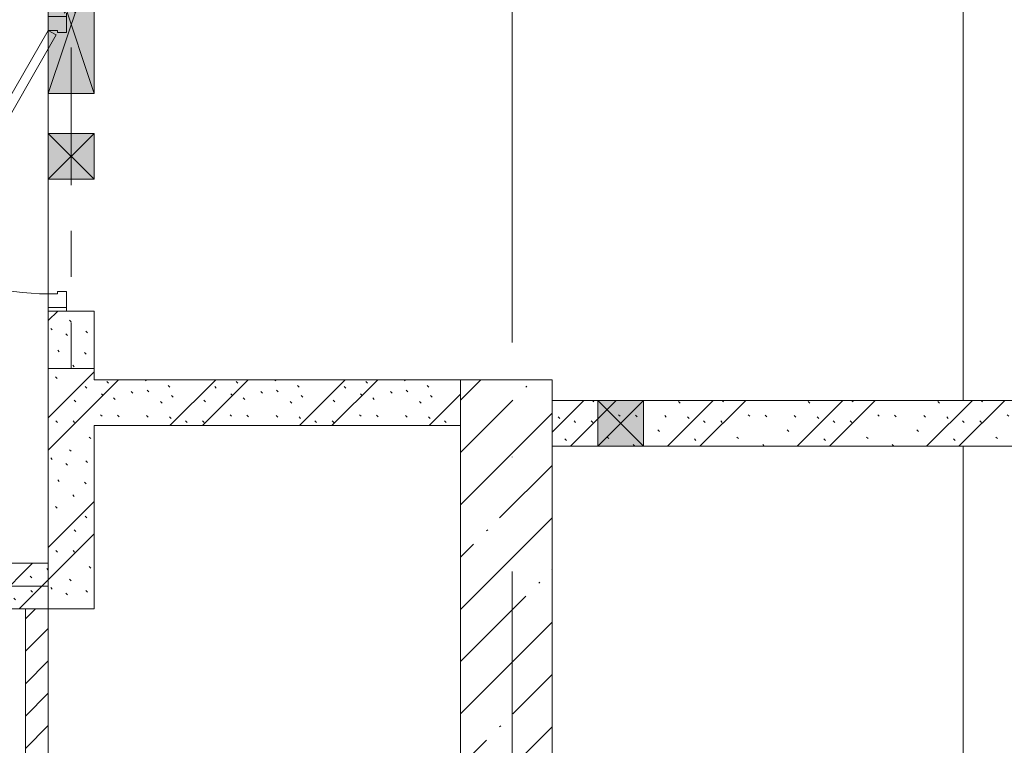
# Model space of a CAD drawing. Header units: millimetres. Extents: x -32229 to 291619, y -13689 to 125138.
# Tile 379 of 565: x 41285 to 45585, y 86155 to 89322. Entities that reach past the tile are written whole.
import ezdxf

# ---------------------------------------------------------------- set-up
doc = ezdxf.new("R2010")
doc.units = ezdxf.units.MM
doc.linetypes.add('3_ Штрих_ 1 х 1 мм', pattern=[400, 200, -200])
doc.linetypes.add('ADSK_Линия сетки', pattern=[5000, 4000, -500, 0, -500])
for name, color, linetype, lineweight in [('A-DOOR-____-MCUT', 7, 'Continuous', 9), ('A-DOOR-____-OTLN', 7, 'Continuous', 18), ('A-DOOR-FRAM-MCUT', 7, 'Continuous', 9), ('A-FLOR-____-OTLN', 7, 'Continuous', 18), ('A-GLAZ-____-MCUT', 7, 'Continuous', 9), ('A-GLAZ-____-OTLN', 7, 'Continuous', 18), ('A-WALL-____-PATT', 7, 'Continuous', 40), ('C-PRKG-____-OTLN', 7, 'Continuous', 18), ('I-WALL-____-MCUT', 7, 'Continuous', 40), ('S-BEAM-____-OTLN', 7, 'Continuous', 18), ('S-COLS-____-MCUT', 7, 'Continuous', 40), ('S-COLS-____-OTLN', 7, 'Continuous', 18), ('S-GRID-____-OTLN', 7, 'Continuous', 9)]:
    doc.layers.add(name, color=color, linetype=linetype, lineweight=lineweight)
pattern_1 = [(135, (300.56, 377.28), (-565.6854, 6e-14), [10, -790]), (135, (349.8, 474.73), (-565.6854, 6e-14), [10, -790]), (135, (423.93, 473.06), (-565.6854, 6e-14), [10, -790]), (135, (229.92, 447.9), (-565.6854, 6e-14), [10, -790]), (135, (155.08, 447.9), (-565.6854, 6e-14), [10, -790]), (135, (114.9, 369.03), (-565.6854, 6e-14), [10, -790]), (135, (132.43, 285.8), (-565.6854, 6e-14), [10, -790]), (135, (214.66, 322), (-565.6854, 6e-14), [10, -790]), (135, (198.16, 261.88), (-565.6854, 6e-14), [10, -790]), (135, (45.2, 272.9), (-565.6854, 6e-14), [10, -790]), (135, (42.32, 336.16), (-565.6854, 6e-14), [10, -790]), (135, (92.26, 192.24), (-565.6854, 6e-14), [10, -790]), (135, (7.07, 149.2), (-565.6854, 6e-14), [10, -790]), (135, (80.6, 95.1), (-565.6854, 6e-14), [10, -790]), (135, (79.53, 36.94), (-565.6854, 6e-14), [10, -790]), (135, (153.87, 74.56), (-565.6854, 6e-14), [10, -790]), (135, (228.35, 124.8), (-565.6854, 6e-14), [10, -790]), (135, (279.75, 180.4), (-565.6854, 6e-14), [10, -790]), (135, (282.9, 31.63), (-565.6854, 6e-14), [10, -790]), (135, (377.38, 53.45), (-565.6854, 6e-14), [10, -790]), (135, (352.28, 102.7), (-565.6854, 6e-14), [10, -790]), (135, (354.05, 0), (-565.6854, 6e-14), [10, -790]), (135, (553.23, 16.45), (-565.6854, 6e-14), [10, -790]), (135, (542.38, 63.45), (-565.6854, 6e-14), [10, -790]), (135, (536.58, 239.3), (-565.6854, 6e-14), [10, -790]), (135, (475.85, 203.9), (-565.6854, 6e-14), [10, -790]), (135, (475.85, 316.54), (-565.6854, 6e-14), [10, -790]), (135, (520.8, 408.7), (-565.6854, 6e-14), [10, -790]), (135, (551.1, 470.8), (-565.6854, 6e-14), [10, -790]), (135, (235.25, 537.93), (-565.6854, 6e-14), [10, -790]), (135, (407.25, 547.65), (-565.6854, 6e-14), [10, -790]), (135, (94.5, 558.6), (-565.6854, 6e-14), [10, -790]), (135, (46.4, 532.3), (-565.6854, 6e-14), [10, -790]), (135, (85.56, 465.04), (-565.6854, 6e-14), [10, -790]), (135, (355.53, 181.14), (-565.6854, 6e-14), [10, -790]), (135, (362.23, 243.6), (-565.6854, 6e-14), [10, -790]), (135, (413.45, 344.1), (-565.6854, 6e-14), [10, -790]), (135, (286.3, 273.25), (-565.6854, 6e-14), [10, -790]), (135, (423.02, 263.72), (-565.6854, 6e-14), [10, -790]), (135, (162.94, 190.2), (-565.6854, 6e-14), [10, -790]), (135, (470.25, 120.93), (-565.6854, 6e-14), [10, -790]), (135, (484.48, 9.78), (-565.6854, 6e-14), [10, -790]), (45, (0, 212.13), (-565.6854, 0), []), (45, (212.13, 0), (-565.6854, 0), []), (45, (353.55, 0), (-565.6854, 0), []), (45, (0, 353.55), (-565.6854, 0), [])]

# ---------------------------------------------------------------- blocks, each defined once
blk = doc.blocks.new('АР_Дверь однопольная - 1300х2100h_лест__лифт_ холл-V7--02 ЭМ')
at = {"layer": 'A-DOOR-____-MCUT', "color": 253, "lineweight": 13, "true_color": 0xaaaaaa}
for p, q in [((-420.9, 675), (-440.9, 640.4)), ((575, 100), (-420.9, 675)), ((-440.9, 640.4), (495, 100)), ((495, 100), (555, 65.4)), ((555, 65.4), (575, 100))]:
    blk.add_line(p, q, dxfattribs=at)
at = {"layer": 'A-DOOR-____-OTLN', "color": 253, "lineweight": 5, "true_color": 0xaaaaaa}
for p, q in [((-399.3, 662.5), (-395.3, 669.4)), ((-395.3, 669.4), (-352, 644.4)), ((-384.5, 663.2), (-378.4, 673.6)), ((-362.8, 650.7), (-356.8, 661.1)), ((-261.2, 611.7), (-350, 662.9)), ((-248.7, 633.3), (-337.5, 684.6)), ((-419.3, 627.9), (-423.3, 620.9)), ((-423.3, 620.9), (-380, 595.9)), ((-412.5, 614.7), (-418.5, 604.3)), ((-390.8, 602.2), (-396.8, 591.8)), ((-380, 595.9), (-376, 602.9)), ((-352, 644.4), (-356, 637.5)), ((-261.2, 611.7), (-248.7, 633.3)), ((-318.7, 512.1), (-407.5, 563.3)), ((-306.2, 533.7), (-395, 585)), ((-306.2, 533.7), (-318.7, 512.1))]:
    blk.add_line(p, q, dxfattribs=at)
for centre, radius, start, end in [((-352.5, 658.6), 30, 60, 150), ((575, 100), 1150, 150, 180), ((-352.5, 658.6), 4.99, 60, 150), ((-392.5, 589.3), 30, 150, 240), ((-392.5, 589.3), 4.99, 150, 240)]:
    blk.add_arc(centre, radius, start, end, dxfattribs=at)
at = {"layer": 'A-DOOR-FRAM-MCUT', "color": 253, "lineweight": 13, "true_color": 0xaaaaaa}
for p, q in [((-635, 100), (-650, 100)), ((-575, 100), (-635, 100)), ((-635, 100), (-635, 20)), ((-575, 60), (-575, 100)), ((635, 100), (575, 100)), ((575, 100), (575, 60)), ((635, 20), (635, 100)), ((635, 100), (650, 100)), ((-565, 60), (-575, 60)), ((-565, 20), (-565, 60)), ((575, 60), (565, 60)), ((565, 60), (565, 20)), ((-635, 20), (-650, 20)), ((-635, 20), (-565, 20)), ((565, 20), (635, 20)), ((635, 20), (650, 20))]:
    blk.add_line(p, q, dxfattribs=at)
blk = doc.blocks.new('КР_Колонна_ЖБ_Прямоугольная - 400x2400h_B40-V19--02 ЭМ')
at = {"layer": 'S-COLS-____-OTLN', "lineweight": 5, "true_color": 0xaaaaaa}
h = blk.add_hatch(dxfattribs=at)
h.set_pattern_fill('FP_16', color=253, style=0, pattern_type=2)
h.set_pattern_definition([(225, (43410.3, 86550), (228.0985, -228.0985), []), (225, (43182.2, 86550), (228.0985, -228.0985), [403.225, -80.645, 6.706, -73.939])])
h.paths.add_polyline_path([(200, 1200), (-200, 1200), (-200, -1200), (200, -1200)])
at = {"layer": 'S-COLS-____-MCUT', "color": 253, "lineweight": 15, "true_color": 0xaaaaaa}
for p, q in [((200, 1200), (-200, 1200)), ((-200, 1200), (-200, -1200)), ((200, -1200), (200, 1200)), ((-200, -1200), (200, -1200))]:
    blk.add_line(p, q, dxfattribs=at)
blk = doc.blocks.new('АР_Машиноместо - 5300x2500_С-3113488--02 ЭМ')
at = {"layer": 'C-PRKG-____-OTLN', "color": 253, "lineweight": 13, "true_color": 0xaaaaaa}
blk.add_line((0, 0), (0, 5300), dxfattribs=at)
blk = doc.blocks.new('АР_Машиноместо - 4900x2400_М__5300х2500_-V32--02 ЭМ')
at = {"layer": 'C-PRKG-____-OTLN', "color": 253, "lineweight": 13, "true_color": 0xaaaaaa}
blk.add_line((0, 0), (0, -5300), dxfattribs=at)
blk = doc.blocks.new('АР_Отверстие прямоугольное - АПТ-4005917--02 ЭМ')
at = {"layer": 'A-GLAZ-____-OTLN', "lineweight": 13, "true_color": 0xf0f0f0}
blk.add_hatch(color=7, dxfattribs=at).paths.add_polyline_path([(225, 100), (25, 100), (25, -100), (225, -100)])
at = {"layer": 'A-GLAZ-____-MCUT', "color": 253, "lineweight": 13, "true_color": 0xaaaaaa}
for p, q in [((25, 100), (25, -100)), ((225, 100), (225, -100))]:
    blk.add_line(p, q, dxfattribs=at)
at = {"layer": 'A-GLAZ-____-OTLN', "color": 253, "lineweight": 5, "true_color": 0xaaaaaa}
for p, q in [((225, 100), (25, -100)), ((25, 100), (225, -100))]:
    blk.add_line(p, q, dxfattribs=at)
at = {"layer": 'A-GLAZ-____-OTLN', "color": 253, "lineweight": 13, "true_color": 0xaaaaaa}
for p, q in [((225, 100), (25, 100)), ((25, 100), (25, -100)), ((225, -100), (225, 100)), ((25, -100), (225, -100))]:
    blk.add_line(p, q, dxfattribs=at)
blk = doc.blocks.new('АР_Отверстие прямоугольное - АПТ-5368527--02 ЭМ')
at = {"layer": 'A-GLAZ-____-OTLN', "lineweight": 13, "true_color": 0xf0f0f0}
blk.add_hatch(color=7, dxfattribs=at).paths.add_polyline_path([(425, 100), (-175, 100), (-175, -100), (425, -100)])
at = {"layer": 'A-GLAZ-____-MCUT', "color": 253, "lineweight": 13, "true_color": 0xaaaaaa}
for p, q in [((-175, 100), (-175, -100)), ((425, 100), (425, -100))]:
    blk.add_line(p, q, dxfattribs=at)
at = {"layer": 'A-GLAZ-____-OTLN', "color": 253, "lineweight": 5, "true_color": 0xaaaaaa}
for p, q in [((425, 100), (-175, -100)), ((-175, 100), (425, -100))]:
    blk.add_line(p, q, dxfattribs=at)
at = {"layer": 'A-GLAZ-____-OTLN', "color": 253, "lineweight": 13, "true_color": 0xaaaaaa}
for p, q in [((425, 100), (-175, 100)), ((-175, 100), (-175, -100)), ((425, -100), (425, 100)), ((-175, -100), (425, -100))]:
    blk.add_line(p, q, dxfattribs=at)
blk = doc.blocks.new('АР_Отверстие прямоугольное - ЭОМ-4221866--02 ЭМ')
at = {"layer": 'A-GLAZ-____-OTLN', "lineweight": 13, "true_color": 0xf0f0f0}
blk.add_hatch(color=7, dxfattribs=at).paths.add_polyline_path([(225, 100), (25, 100), (25, -100), (225, -100)])
at = {"layer": 'A-GLAZ-____-MCUT', "color": 253, "lineweight": 13, "true_color": 0xaaaaaa}
for p, q in [((25, 100), (25, -100)), ((225, 100), (225, -100))]:
    blk.add_line(p, q, dxfattribs=at)
at = {"layer": 'A-GLAZ-____-OTLN', "color": 253, "lineweight": 5, "true_color": 0xaaaaaa}
for p, q in [((225, 100), (25, -100)), ((25, 100), (225, -100))]:
    blk.add_line(p, q, dxfattribs=at)
at = {"layer": 'A-GLAZ-____-OTLN', "color": 253, "lineweight": 13, "true_color": 0xaaaaaa}
for p, q in [((225, 100), (25, 100)), ((25, 100), (25, -100)), ((225, -100), (225, 100)), ((25, -100), (225, -100))]:
    blk.add_line(p, q, dxfattribs=at)
blk = doc.blocks.new('АР_Перемычка - 200_Уx2_75x5__250-250-V99--02 ЭМ')
at = {"layer": 'S-BEAM-____-OTLN', "color": 9, "linetype": '3_ Штрих_ 1 х 1 мм', "lineweight": 15, "true_color": 0xc4c4c4}
for p, q in [((-900, 100), (-900, -100)), ((900, 100), (900, -100)), ((-900, 0), (-75, 0)), ((-75, 0), (125, 0)), ((125, 0), (300, 0)), ((300, 0), (900, 0))]:
    blk.add_line(p, q, dxfattribs=at)
blk = doc.blocks.new('АР_Перемычка - 200_Уx2_75x5__Оп_250-0_75x5_-V100--02 ЭМ')
at = {"layer": 'S-BEAM-____-OTLN', "color": 9, "linetype": '3_ Штрих_ 1 х 1 мм', "lineweight": 15, "true_color": 0xc4c4c4}
for p, q in [((-575, 100), (-575, -100)), ((825, 100), (825, -100)), ((-575, 0), (625, 0)), ((625, 0), (825, 0))]:
    blk.add_line(p, q, dxfattribs=at)
blk = doc.blocks.new('Наметкина 10_РД_АР_П_отсоединено_rvt-1--02 ЭМ')
at = {"layer": 'A-WALL-____-PATT', "lineweight": 5, "true_color": 0xaaaaaa}
h = blk.add_hatch(dxfattribs=at)
h.set_pattern_fill('FP_1', color=253, style=0, pattern_type=2)
h.set_pattern_definition(pattern_1)
h.paths.add_polyline_path([(41610.3, 87750), (41610.3, 88050), (41410.3, 88050), (41410.3, 87750)])
h.paths.add_polyline_path([(41410.3, 89350), (41610.3, 89350), (41610.3, 89600), (41410.3, 89600)])
h = blk.add_hatch(dxfattribs=at)
h.set_pattern_fill('FP_1', color=253, style=0, pattern_type=2)
h.set_pattern_definition(pattern_1)
h.paths.add_polyline_path([(41410.3, 86750), (41610.3, 86750), (41610.3, 87750), (41410.3, 87750), (41410.3, 86950)])
h = blk.add_hatch(dxfattribs=at)
h.set_pattern_fill('FP_1', color=253, style=0, pattern_type=2)
h.set_pattern_definition(pattern_1)
h.paths.add_polyline_path([(41610.3, 87550), (43210.3, 87550), (43210.3, 87750), (41610.3, 87750)])
h = blk.add_hatch(dxfattribs=at)
h.set_pattern_fill('FP_1', color=253, style=0, pattern_type=2)
h.set_pattern_definition(pattern_1)
h.paths.add_polyline_path([(43810.3, 87460), (50805.3, 87460), (50805.3, 87660), (43610.3, 87660), (43610.3, 87460)])
h = blk.add_hatch(dxfattribs=at)
h.set_pattern_fill('FP_1', color=253, style=0, pattern_type=2)
h.set_pattern_definition(pattern_1)
h.paths.add_polyline_path([(41210.3, 86750), (41410.3, 86750), (41410.3, 86950), (41160.3, 86950), (41160.3, 86750)])
h = blk.add_hatch(dxfattribs=at)
h.set_pattern_fill('FP_2', color=253, style=0, pattern_type=2)
h.set_pattern_definition([(45, (0, 0), (-70.71068, 70.71068), [])])
h.paths.add_polyline_path([(41410.3, 81550), (41410.3, 82550), (41310.3, 82550), (41310.3, 81550)])
h.paths.add_polyline_path([(41310.3, 83550), (41410.3, 83550), (41410.3, 84600), (41310.3, 84600), (41310.3, 84396.2)])
h.paths.add_polyline_path([(41310.3, 85600), (41410.3, 85600), (41410.3, 86750), (41310.3, 86750), (41310.3, 86546.6)])
at = {"layer": 'A-FLOR-____-OTLN', "color": 253, "lineweight": 13, "true_color": 0xaaaaaa}
for p, q in [((41410.3, 89000), (41410.3, 89195)), ((41410.3, 89195), (41410.3, 89000)), ((41410.3, 88825), (41410.3, 89000)), ((41410.3, 89000), (41410.3, 88825)), ((41410.3, 88625), (41410.3, 88825)), ((41410.3, 88825), (41410.3, 88625)), ((41410.3, 88125), (41410.3, 88625)), ((41410.3, 88625), (41410.3, 88125)), ((41410.3, 88050), (41410.3, 88065)), ((41410.3, 88065), (41410.3, 88050))]:
    blk.add_line(p, q, dxfattribs=at)
at = {"layer": 'I-WALL-____-MCUT', "color": 253, "lineweight": 13, "true_color": 0xaaaaaa}
for p, q in [((41410.3, 88050), (41410.3, 87750)), ((41610.3, 88050), (41410.3, 88050)), ((41610.3, 87750), (41610.3, 88050)), ((41410.3, 87750), (41410.3, 86950)), ((43210.3, 87750), (41610.3, 87750)), ((43810.3, 87660), (43610.3, 87660)), ((44010.3, 87660), (43810.3, 87660)), ((50805.3, 87660), (44010.3, 87660)), ((41610.3, 87550), (43210.3, 87550)), ((41610.3, 86750), (41610.3, 87550)), ((43610.3, 87460), (43810.3, 87460)), ((43810.3, 87460), (44010.3, 87460)), ((44010.3, 87460), (50805.3, 87460)), ((41410.3, 86950), (41210.3, 86950)), ((41210.3, 86750), (41410.3, 86750)), ((41310.3, 86750), (41310.3, 85600)), ((41410.3, 86750), (41310.3, 86750)), ((41410.3, 86750), (41610.3, 86750)), ((41410.3, 85600), (41410.3, 86750))]:
    blk.add_line(p, q, dxfattribs=at)
at = {"layer": 'A-DOOR-____-OTLN', "color": 253, "lineweight": 13, "true_color": 0xaaaaaa, "rotation": 90}
blk.add_blockref('АР_Дверь однопольная - 1300х2100h_лест__лифт_ холл-V7--02 ЭМ', (41510.3, 88700), dxfattribs=at)
at = {"layer": 'A-GLAZ-____-OTLN', "color": 253, "lineweight": 13, "true_color": 0xaaaaaa}
for name, p, rotation in [('АР_Отверстие прямоугольное - АПТ-5368527--02 ЭМ', (41510.3, 89425), 270), ('АР_Отверстие прямоугольное - ЭОМ-4221866--02 ЭМ', (41510.3, 88850), 270), ('АР_Отверстие прямоугольное - АПТ-4005917--02 ЭМ', (44035.3, 87560), 180)]:
    blk.add_blockref(name, p, dxfattribs=dict(at, rotation=rotation))
at = {"layer": 'C-PRKG-____-OTLN', "color": 253, "lineweight": 13, "true_color": 0xaaaaaa}
for name, p in [('АР_Машиноместо - 4900x2400_М__5300х2500_-V32--02 ЭМ', (45405.3, 92960)), ('АР_Машиноместо - 5300x2500_С-3113488--02 ЭМ', (45405.3, 82160))]:
    blk.add_blockref(name, p, dxfattribs=at)
at = {"layer": 'S-BEAM-____-OTLN', "color": 253, "lineweight": 13, "true_color": 0xaaaaaa, "rotation": 90}
blk.add_blockref('АР_Перемычка - 200_Уx2_75x5__250-250-V99--02 ЭМ', (41510.3, 88700), dxfattribs=at)
at = {"layer": 'S-BEAM-____-OTLN', "color": 253, "lineweight": 13, "true_color": 0xaaaaaa}
blk.add_blockref('АР_Перемычка - 200_Уx2_75x5__Оп_250-0_75x5_-V100--02 ЭМ', (40585.3, 86850), dxfattribs=at)
at = {"layer": 'S-COLS-____-OTLN', "color": 253, "lineweight": 13, "true_color": 0xaaaaaa, "rotation": 180}
blk.add_blockref('КР_Колонна_ЖБ_Прямоугольная - 400x2400h_B40-V19--02 ЭМ', (43410.3, 86550), dxfattribs=at)

msp = doc.modelspace()

# ---------------------------------------------------------------- linework, layer by layer
at = {"layer": 'S-GRID-____-OTLN', "color": 253, "linetype": 'ADSK_Линия сетки', "true_color": 0xaaaaaa}
msp.add_line((43435.3, -12088.9), (43435.3, 125138.4), dxfattribs=at)

# ---------------------------------------------------------------- block references
at = {"lineweight": 5}
msp.add_blockref('Наметкина 10_РД_АР_П_отсоединено_rvt-1--02 ЭМ', (0, 0), dxfattribs=at)

doc.saveas('drawing.dxf')
